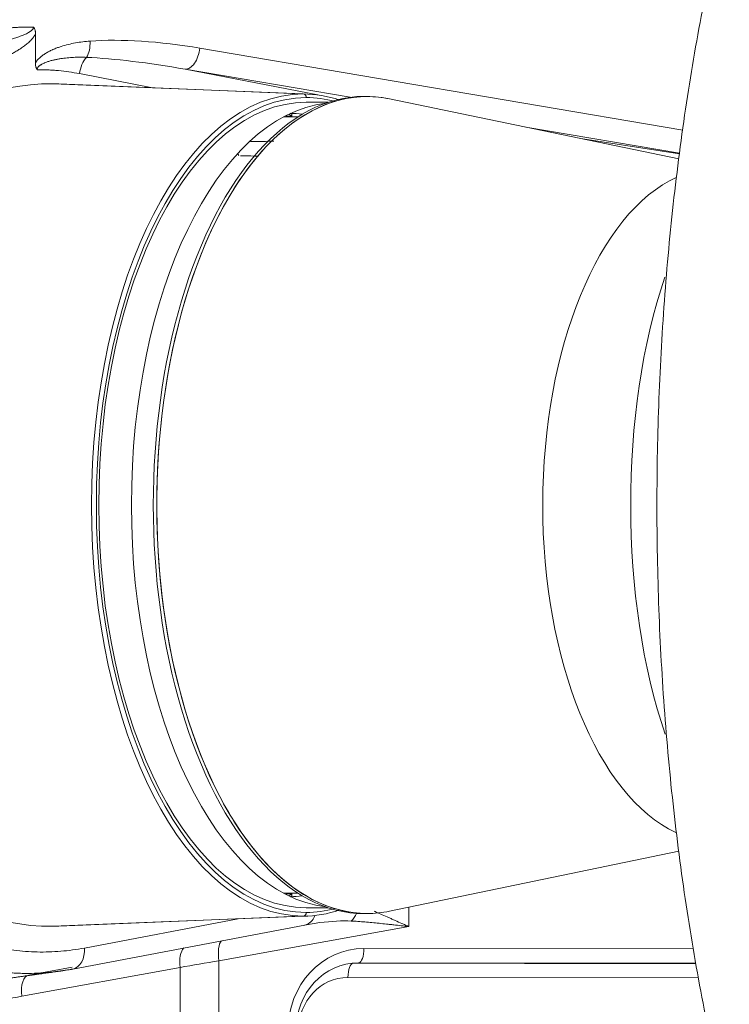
# Model space of a CAD drawing. Header units: millimetres. Extents: x 0 to 594, y 0 to 420.
# Tile 509 of 656: x 206.5 to 211.47, y 325.42 to 332.31. Entities that reach past the tile are written whole.
import ezdxf

# ---------------------------------------------------------------- set-up
doc = ezdxf.new("R2010")
doc.units = ezdxf.units.MM
doc.layers.add('1', color=7, linetype='Continuous', true_color=0xffffff)

msp = doc.modelspace()

# ---------------------------------------------------------------- linework, layer by layer
at = {"layer": '1', "color": 155, "linetype": 'Continuous', "lineweight": 18}
for p, q in [((206.6127, 332.215), (206.6124, 332.0122)), ((207.6602, 331.967), (208.5894, 331.7874)), ((208.5179, 331.7937), (206.7765, 331.8646)), ((208.6614, 331.7358), (208.5078, 331.7358)), ((211.117, 331.3407), (209.0903, 331.76)), ((208.3685, 331.6379), (208.3685, 331.6438)), ((208.4077, 331.6379), (208.386, 331.6525)), ((208.4072, 331.6584), (208.3991, 331.6587)), ((208.4077, 331.6379), (208.4077, 331.646)), ((208.3685, 331.6379), (208.4077, 331.6379)), ((208.4505, 331.634), (208.3743, 331.634)), ((208.3935, 331.6342), (208.3881, 331.6342)), ((208.1226, 331.4606), (208.1104, 331.4603)), ((210.4428, 331.4802), (211.121, 331.3757)), ((209.0903, 326.0729), (211.1167, 326.4921)), ((208.3685, 326.195), (208.4077, 326.195)), ((208.3685, 326.195), (208.3685, 326.1891)), ((208.4505, 326.1989), (208.3743, 326.1989)), ((208.386, 326.1804), (208.4077, 326.195)), ((208.3881, 326.1986), (208.3935, 326.1986)), ((208.4077, 326.195), (208.4077, 326.1869)), ((208.3991, 326.1742), (208.4072, 326.1745)), ((208.6614, 326.097), (208.5078, 326.097)), ((206.7765, 325.9682), (208.5179, 326.0392)), ((206.873, 325.6677), (208.4978, 325.9761)), ((206.5653, 325.6254), (206.8682, 325.6806)), ((206.8707, 325.6673), (206.873, 325.6677))]:
    msp.add_line(p, q, dxfattribs=at)
at = {"layer": '1', "color": 155, "linetype": 'Continuous', "lineweight": 13}
for p, q in [((207.7632, 332.1154), (211.1432, 331.542)), ((207.4316, 331.8379), (206.921, 331.9366)), ((208.8153, 331.7711), (207.6602, 331.967)), ((208.4868, 331.7943), (206.7334, 331.8657)), ((208.9343, 331.7761), (208.9106, 331.777)), ((211.1215, 331.3799), (210.045, 331.5625)), ((208.9343, 326.0568), (208.9106, 326.0558)), ((209.2262, 326.1011), (209.226, 325.9652)), ((208.4868, 326.0386), (206.7334, 325.9671)), ((206.9545, 325.8149), (208.0317, 326.0194)), ((209.226, 325.9652), (207.897, 325.7259)), ((208.9117, 325.8118), (211.2187, 325.8082)), ((207.897, 325.7259), (207.8881, 319.9241)), ((208.8744, 325.7119), (208.8368, 325.7092)), ((211.2343, 325.7082), (208.8744, 325.7119)), ((207.6256, 325.6797), (206.5176, 325.4777)), ((206.8707, 325.6673), (206.5653, 325.6254)), ((207.6256, 325.6797), (207.6175, 320.4107)), ((208.8368, 325.7092), (211.2346, 325.7054)), ((211.2537, 325.6054), (208.7996, 325.6093))]:
    msp.add_line(p, q, dxfattribs=at)
for centre, major_axis, ratio, start_param, end_param in [((206.9106, 332.1646), (0.0111, -0.1496), 0.556718, 0.663492, 1.528934), ((207.7048, 331.8222), (1.1055, -0.185), 0.266552, 1.562598, 2.312584), ((207.6795, 332.1155), (-0.0251, -0.1479), 0.552444, 0.070816, 1.663461), ((207.0306, 331.9364), (-0.0285, -0.1473), 0.724021, 3.977188, 4.850358), ((207.6211, 331.8223), (0.9968, -0.1776), 0.147442, 1.557797, 2.307784), ((208.486, 331.7689), (0, -0.0254), 0.857167, 1.570796, 3.106686), ((208.486, 326.064), (0, 0.0254), 0.857167, 3.176499, 4.712389), ((208.7676, 326.1157), (-0.0446, -0.1432), 0.714385, 0.922509, 1.381705), ((208.4698, 326.1235), (0.028, -0.1474), 0.724053, 0.000022, 0.862552), ((208.4435, 325.814), (-0.5511, -0.125), 0.261897, 3.897021, 4.360573), ((207.9542, 325.7258), (0.0266, -0.1476), 0.375886, 3.415925, 4.644316), ((206.845, 325.8151), (0.028, -0.1474), 0.724053, 0.000022, 1.433179), ((207.699, 325.6796), (0.0269, -0.1476), 0.483505, 3.465457, 4.623817), ((208.9111, 325.2366), (0.0018, -0.5752), 0.924516, 3.137237, 4.707348), ((208.8735, 325.8119), (-0.0002, -0.1), 0.381135, 0.026313, 1.57093), ((208.85, 325.8496), (-2.5006, -0.4089), 0.013521, 5.10118, 5.221863), ((208.8377, 325.6092), (0.0002, 0.1), 0.381135, 0.026313, 1.57093), ((206.591, 325.4776), (0.0269, -0.1476), 0.483505, 3.124959, 4.623817), ((208.7992, 325.2342), (0.0012, -0.3751), 0.924516, 3.137237, 4.707348)]:
    msp.add_ellipse(centre, major_axis=major_axis, ratio=ratio, start_param=start_param, end_param=end_param, dxfattribs=at)
at = {"layer": '1', "color": 155, "linetype": 'Continuous', "lineweight": 18}
for centre, major_axis, ratio, start_param, end_param in [((206.7181, 328.9164), (0, -2.9494), 0.697254, 3.13417, 4.310697), ((206.7181, 328.9164), (0, -2.9494), 0.697254, 3.113162, 3.13417), ((208.9343, 328.9164), (0, -2.8596), 0.515038, 3.035466, 6.283185), ((208.4868, 328.9164), (0, -2.8779), 0.515038, 3.141593, 6.283185), ((208.9106, 328.9164), (0, 2.8606), 0.515038, 0, 3.141593), ((208.4868, 328.9164), (0, -2.8779), 0.515038, 2.968854, 3.141593), ((208.9106, 328.9164), (0, 2.8606), 0.515038, 6.262176, 6.283185), ((208.5078, 328.9164), (0, -2.8525), 0.515038, 3.141593, 6.283185), ((208.5078, 328.9164), (0, -2.8194), 0.515038, 3.141593, 6.283185), ((208.7364, 328.9164), (0, -2.8194), 0.515038, 3.204425, 6.220353), ((208.9343, 328.9164), (0, 2.8596), 0.515038, 0, 3.141593), ((208.5078, 328.9164), (0, -2.8525), 0.515038, 3.004639, 3.141593), ((208.9343, 328.9164), (0, 2.8596), 0.515038, 6.177009, 6.283185), ((208.3776, 328.9164), (0, -2.7425), 0.515038, 3.069349, 3.1277), ((208.3881, 328.9164), (0, 2.7178), 0.515038, 6.283167, 6.311744), ((207.9193, 331.1389), (0, -0.3175), 0.515038, 2.357089, 2.418492), ((211.3772, 328.9164), (0, -2.3571), 0.515038, 3.370634, 6.048744), ((211.8481, 328.9164), (0, 2.53), 0.422618, 0.88875, 2.25777), ((211.8481, 328.9164), (0, 2.53), 0.422618, 0.88875, 2.25777), ((206.7181, 328.9164), (0, -2.9494), 0.697254, 5.114081, 6.290608), ((208.3881, 328.9164), (0, 2.7178), 0.515038, 3.112998, 3.141574), ((208.3776, 328.9164), (0, -2.7425), 0.515038, 0.013893, 0.072213), ((208.4868, 328.9164), (0, -2.8779), 0.515038, 0, 0.172739), ((208.5078, 328.9164), (0, -2.8525), 0.515038, 0, 0.136954), ((208.9106, 328.9164), (0, 2.8606), 0.515038, 3.141593, 3.162602), ((208.9343, 328.9164), (0, 2.8596), 0.515038, 3.141593, 3.247769), ((208.9343, 328.9164), (0, -2.8596), 0.515038, 0, 0.106225), ((208.4435, 325.814), (-0.5511, -0.125), 0.261897, 4.360573, 4.558647), ((206.7181, 328.9164), (0, -2.9494), 0.697254, 0.007423, 0.028431), ((208.873, 325.2367), (-0.0044, -0.4752), 0.922413, 3.148548, 4.718659)]:
    msp.add_ellipse(centre, major_axis=major_axis, ratio=ratio, start_param=start_param, end_param=end_param, dxfattribs=at)
for points, knots in [([(212.025, 334.8983), (211.9958, 334.8311), (211.8903, 334.579), (211.723, 334.1169), (211.535, 333.4979), (211.3729, 332.8475), (211.2369, 332.1709), (211.1274, 331.4724), (211.0448, 330.7566), (210.9894, 330.0285), (210.9616, 329.2929), (210.9613, 328.5549), (210.9886, 327.8195), (211.0433, 327.0919), (211.1252, 326.377), (211.2338, 325.6796), (211.3687, 325.0044), (211.5294, 324.3556), (211.7157, 323.7382), (211.8846, 323.2685), (211.9927, 323.0092), (212.0252, 322.9344)], [0, 0, 0, 0, 0.021143, 0.078157, 0.134902, 0.191393, 0.247673, 0.303787, 0.359775, 0.415673, 0.471514, 0.527331, 0.58315, 0.638994, 0.694891, 0.750874, 0.806979, 0.863246, 0.919721, 0.976457, 1, 1, 1, 1]), ([(206.5986, 332.2629), (206.5987, 332.2627), (206.5989, 332.2625), (206.5992, 332.2621), (206.5997, 332.2615), (206.6001, 332.2609), (206.601, 332.2596), (206.6016, 332.2588), (206.6033, 332.2562), (206.6043, 332.2544), (206.607, 332.2488), (206.6084, 332.2448), (206.6101, 332.2386), (206.6106, 332.2365), (206.6114, 332.2323), (206.6117, 332.2301), (206.6125, 332.2237), (206.6127, 332.2193), (206.6127, 332.215)], [0, 0, 0, 0, 0.015625, 0.015625, 0.03125, 0.0625, 0.0625, 0.125, 0.125, 0.25, 0.25, 0.5, 0.5, 0.625, 0.625, 0.75, 0.75, 1, 1, 1, 1]), ([(206.624, 331.9642), (206.6239, 331.9643), (206.6239, 331.9644), (206.6237, 331.9646), (206.6237, 331.9647), (206.6235, 331.965), (206.6231, 331.9656), (206.6227, 331.9662), (206.622, 331.9675), (206.6215, 331.9683), (206.6201, 331.9709), (206.6185, 331.9746), (206.6171, 331.9784), (206.6162, 331.9814), (206.616, 331.9824), (206.6154, 331.9845), (206.6152, 331.9855), (206.614, 331.9907), (206.6134, 331.9949), (206.6126, 332.0035), (206.6124, 332.0078), (206.6124, 332.0122)], [0, 0, 0, 0, 0.007812, 0.007812, 0.015625, 0.015625, 0.03125, 0.0625, 0.0625, 0.125, 0.125, 0.25, 0.375, 0.375, 0.4375, 0.4375, 0.5, 0.5, 0.75, 0.75, 1, 1, 1, 1]), ([(208.3972, 331.6587), (208.3979, 331.6587), (208.3986, 331.6586), (208.3996, 331.6583), (208.3999, 331.6582), (208.4006, 331.6579), (208.4009, 331.6578), (208.4019, 331.6573), (208.4025, 331.6569), (208.4036, 331.656), (208.4042, 331.6554), (208.4051, 331.6543), (208.4056, 331.6536), (208.4061, 331.6526), (208.4063, 331.6522), (208.4066, 331.6515), (208.4068, 331.6512), (208.4072, 331.65), (208.4074, 331.6493), (208.4076, 331.6476), (208.4077, 331.6468), (208.4077, 331.646)], [0, 0, 0, 0, 0.125, 0.125, 0.1875, 0.1875, 0.25, 0.25, 0.375, 0.375, 0.5, 0.5, 0.625, 0.625, 0.6875, 0.6875, 0.75, 0.75, 0.875, 0.875, 1, 1, 1, 1]), ([(208.28, 331.4637), (208.261, 331.4633), (208.2084, 331.4623), (208.1561, 331.4613), (208.1227, 331.4606)], [0, 0, 0, 0, 0.359284, 1, 1, 1, 1]), ([(208.1737, 331.3589), (208.1493, 331.3595), (208.1074, 331.3605), (208.0658, 331.3616), (208.0484, 331.3621)], [0, 0, 0, 0, 0.580061, 1, 1, 1, 1]), ([(208.4077, 326.1869), (208.4077, 326.186), (208.4076, 326.1852), (208.4074, 326.184), (208.4073, 326.1837), (208.4072, 326.1829), (208.407, 326.1825), (208.4066, 326.1813), (208.4063, 326.1806), (208.4056, 326.1793), (208.4051, 326.1786), (208.4042, 326.1775), (208.4036, 326.1769), (208.4028, 326.1762), (208.4025, 326.176), (208.4019, 326.1756), (208.4016, 326.1754), (208.4006, 326.1749), (208.4, 326.1747), (208.3986, 326.1743), (208.3979, 326.1742), (208.3972, 326.1742)], [0, 0, 0, 0, 0.125, 0.125, 0.1875, 0.1875, 0.25, 0.25, 0.375, 0.375, 0.5, 0.5, 0.625, 0.625, 0.6875, 0.6875, 0.75, 0.75, 0.875, 0.875, 1, 1, 1, 1])]:
    msp.add_open_spline(points, degree=3, knots=knots, dxfattribs=at)
at = {"layer": '1', "color": 155, "linetype": 'Continuous', "lineweight": 13}
msp.add_open_spline([(205.0189, 331.6906), (205.1072, 331.7594), (205.2907, 331.8815), (205.48, 331.9876), (205.675, 332.0776), (205.8758, 332.1512), (206.0809, 332.2073), (206.2876, 332.2447), (206.4954, 332.2633), (206.5986, 332.2629)], degree=2, dxfattribs=at)
for points, knots in [([(205.6406, 331.8654), (205.6796, 331.8866), (205.7188, 331.9069), (205.7978, 331.9456), (205.8375, 331.964), (205.9175, 331.9991), (205.9577, 332.0157), (206.0183, 332.0394), (206.0386, 332.047), (206.0793, 332.062), (206.0996, 332.0693), (206.1404, 332.0835), (206.1609, 332.0904), (206.2018, 332.1038), (206.2223, 332.1104), (206.2634, 332.1233), (206.2839, 332.1296), (206.325, 332.142), (206.3456, 332.1481), (206.3764, 332.1573), (206.3867, 332.1604), (206.4073, 332.1665), (206.4175, 332.1696), (206.4381, 332.1759), (206.4483, 332.1791), (206.4688, 332.1856), (206.479, 332.189), (206.4943, 332.1942), (206.4994, 332.196), (206.5095, 332.1997), (206.5146, 332.2016), (206.5247, 332.2055), (206.5297, 332.2075), (206.5397, 332.2118), (206.5447, 332.214), (206.5546, 332.2187), (206.5595, 332.2212), (206.5668, 332.2253), (206.5692, 332.2268), (206.5739, 332.2298), (206.5762, 332.2314), (206.5808, 332.2347), (206.583, 332.2365), (206.5863, 332.2394), (206.5873, 332.2405), (206.5894, 332.2426), (206.5904, 332.2438), (206.5924, 332.2461), (206.5933, 332.2474), (206.5949, 332.25), (206.5957, 332.2514), (206.5967, 332.2537), (206.597, 332.2545), (206.5976, 332.2561), (206.5978, 332.2569), (206.5984, 332.2594), (206.5986, 332.2611), (206.5986, 332.2629)], [0, 0, 0, 0, 0.125, 0.125, 0.25, 0.25, 0.375, 0.375, 0.4375, 0.4375, 0.5, 0.5, 0.5625, 0.5625, 0.625, 0.625, 0.6875, 0.6875, 0.75, 0.75, 0.78125, 0.78125, 0.8125, 0.8125, 0.84375, 0.84375, 0.875, 0.875, 0.890625, 0.890625, 0.90625, 0.90625, 0.921875, 0.921875, 0.9375, 0.9375, 0.953125, 0.953125, 0.960937, 0.960937, 0.96875, 0.96875, 0.976562, 0.976562, 0.980469, 0.980469, 0.984375, 0.984375, 0.988281, 0.988281, 0.992187, 0.992187, 0.994141, 0.994141, 0.996094, 0.996094, 1, 1, 1, 1]), ([(206.6127, 332.215), (206.6113, 332.2122), (206.6099, 332.2095), (206.6069, 332.2043), (206.6053, 332.2018), (206.6021, 332.1968), (206.6004, 332.1945), (206.597, 332.1898), (206.5953, 332.1875), (206.5899, 332.1809), (206.5863, 332.1767), (206.5806, 332.1706), (206.5787, 332.1687), (206.5749, 332.1648), (206.5729, 332.1629), (206.567, 332.1573), (206.5631, 332.1537), (206.555, 332.1468), (206.551, 332.1435), (206.5387, 332.1338), (206.5304, 332.1277), (206.5137, 332.116), (206.5052, 332.1104), (206.4881, 332.0995), (206.4795, 332.0943), (206.4622, 332.0841), (206.4536, 332.0791), (206.4362, 332.0694), (206.4275, 332.0646), (206.4014, 332.0505), (206.3838, 332.0415), (206.3487, 332.0236), (206.3311, 332.0148), (206.2959, 331.9973), (206.2783, 331.9887), (206.2431, 331.9714), (206.2254, 331.9627), (206.1902, 331.9453), (206.1726, 331.9366), (206.1374, 331.9189), (206.1199, 331.9101), (206.0672, 331.8832), (206.0323, 331.8649), (205.9625, 331.8273), (205.9278, 331.808), (205.8586, 331.7683), (205.8241, 331.7479), (205.7898, 331.7269)], [0, 0, 0, 0, 0.007813, 0.007813, 0.015625, 0.015625, 0.023438, 0.023438, 0.03125, 0.03125, 0.046875, 0.046875, 0.054688, 0.054688, 0.0625, 0.0625, 0.078125, 0.078125, 0.09375, 0.09375, 0.125, 0.125, 0.15625, 0.15625, 0.1875, 0.1875, 0.21875, 0.21875, 0.25, 0.25, 0.3125, 0.3125, 0.375, 0.375, 0.4375, 0.4375, 0.5, 0.5, 0.5625, 0.5625, 0.625, 0.625, 0.75, 0.75, 0.875, 0.875, 1, 1, 1, 1]), ([(206.6124, 332.0122), (206.6149, 332.0164), (206.6177, 332.0204), (206.6221, 332.0262), (206.6236, 332.0281), (206.6266, 332.0318), (206.6282, 332.0336), (206.633, 332.0389), (206.6363, 332.0422), (206.6431, 332.0487), (206.6466, 332.0518), (206.652, 332.0562), (206.6538, 332.0577), (206.6574, 332.0605), (206.6592, 332.0619), (206.6647, 332.0661), (206.6684, 332.0687), (206.6796, 332.0763), (206.6873, 332.081), (206.7028, 332.0899), (206.7107, 332.094), (206.7227, 332.0998), (206.7267, 332.1017), (206.7327, 332.1045), (206.7368, 332.1063), (206.7409, 332.108), (206.751, 332.1123), (206.7592, 332.1155), (206.7756, 332.1215), (206.7838, 332.1244), (206.8086, 332.1323), (206.8252, 332.137), (206.8586, 332.1451), (206.8754, 332.1487), (206.9091, 332.1547), (206.926, 332.1573), (206.96, 332.1615), (206.9771, 332.1632), (206.9942, 332.1645)], [0, 0, 0, 0, 0.03125, 0.03125, 0.046875, 0.046875, 0.0625, 0.0625, 0.09375, 0.09375, 0.125, 0.125, 0.140625, 0.140625, 0.15625, 0.15625, 0.1875, 0.1875, 0.25, 0.25, 0.3125, 0.3125, 0.34375, 0.34375, 0.359375, 0.375, 0.375, 0.4375, 0.4375, 0.5, 0.5, 0.625, 0.625, 0.75, 0.75, 0.875, 0.875, 1, 1, 1, 1]), ([(206.9706, 332.0505), (206.9554, 332.0511), (206.9402, 332.0514), (206.9099, 332.0513), (206.8948, 332.051), (206.8646, 332.0496), (206.8495, 332.0485), (206.8194, 332.0457), (206.8043, 332.0438), (206.7818, 332.0404), (206.7742, 332.0391), (206.7592, 332.0363), (206.7517, 332.0348), (206.7368, 332.0314), (206.7293, 332.0296), (206.7145, 332.0255), (206.7071, 332.0233), (206.6961, 332.0196), (206.6924, 332.0183), (206.6851, 332.0156), (206.6815, 332.0141), (206.6761, 332.0118), (206.6743, 332.0111), (206.6707, 332.0094), (206.6689, 332.0086), (206.6635, 332.006), (206.66, 332.0042), (206.6548, 332.0012), (206.6531, 332.0002), (206.6496, 331.9981), (206.6479, 331.9969), (206.6446, 331.9946), (206.6429, 331.9934), (206.6397, 331.9908), (206.6381, 331.9894), (206.6351, 331.9866), (206.6336, 331.985), (206.6314, 331.9825), (206.6307, 331.9817), (206.6297, 331.9803), (206.6294, 331.9798), (206.6288, 331.9789), (206.6285, 331.9784), (206.6276, 331.9769), (206.627, 331.9759), (206.626, 331.9738), (206.6256, 331.9727), (206.625, 331.971), (206.6248, 331.9704), (206.6245, 331.9692), (206.6244, 331.9686), (206.6241, 331.9668), (206.624, 331.9655), (206.624, 331.9642)], [0, 0, 0, 0, 0.125, 0.125, 0.25, 0.25, 0.375, 0.375, 0.5, 0.5, 0.5625, 0.5625, 0.625, 0.625, 0.6875, 0.6875, 0.75, 0.75, 0.78125, 0.78125, 0.8125, 0.8125, 0.828125, 0.828125, 0.84375, 0.84375, 0.875, 0.875, 0.890625, 0.890625, 0.90625, 0.90625, 0.921875, 0.921875, 0.9375, 0.9375, 0.953125, 0.953125, 0.960938, 0.960938, 0.964844, 0.964844, 0.96875, 0.96875, 0.976563, 0.976563, 0.984375, 0.984375, 0.988281, 0.988281, 0.992188, 0.992188, 1, 1, 1, 1]), ([(206.921, 331.9366), (206.8718, 331.9461), (206.8224, 331.9532), (206.7604, 331.9589), (206.748, 331.9599), (206.7232, 331.9616), (206.7108, 331.9623), (206.6736, 331.9639), (206.6488, 331.9644), (206.624, 331.9642)], [0, 0, 0, 0, 0.5, 0.5, 0.625, 0.625, 0.75, 0.75, 1, 1, 1, 1]), ([(204.7229, 327.4272), (204.7499, 327.3561), (204.7788, 327.2867), (204.8248, 327.1853), (204.8484, 327.1352), (204.8731, 327.0861), (204.8856, 327.0617), (204.8898, 327.0536), (204.8982, 327.0375), (204.9025, 327.0294), (204.9409, 326.9575), (204.9764, 326.8959), (205.0505, 326.7772), (205.0889, 326.7201), (205.1687, 326.6103), (205.21, 326.5576), (205.2954, 326.4567), (205.3505, 326.3964), (205.4108, 326.3368), (205.4253, 326.3229), (205.4311, 326.3173), (205.434, 326.3145), (205.4427, 326.3062), (205.4486, 326.3007), (205.4778, 326.2736), (205.5015, 326.2525), (205.5729, 326.1915), (205.6214, 326.1536), (205.7199, 326.0834), (205.77, 326.0509), (205.8717, 325.9915), (205.9233, 325.9645), (206.0282, 325.916), (206.0815, 325.8945), (206.1423, 325.8735), (206.1491, 325.8712), (206.1626, 325.8667), (206.1829, 325.8601), (206.2032, 325.8539), (206.2438, 325.8421), (206.271, 325.835), (206.3524, 325.816), (206.4068, 325.8062), (206.5158, 325.7924), (206.5704, 325.7884), (206.6798, 325.7861), (206.7346, 325.7878), (206.8444, 325.797), (206.8994, 325.8045), (206.9545, 325.8149)], [0, 0, 0, 0, 0.0625, 0.0625, 0.09375, 0.109375, 0.109375, 0.117188, 0.117188, 0.125, 0.125, 0.1875, 0.1875, 0.25, 0.25, 0.3125, 0.3125, 0.375, 0.390625, 0.394531, 0.394531, 0.398437, 0.398437, 0.40625, 0.40625, 0.4375, 0.4375, 0.5, 0.5, 0.5625, 0.5625, 0.625, 0.625, 0.6875, 0.6875, 0.695313, 0.695313, 0.703125, 0.71875, 0.71875, 0.75, 0.75, 0.8125, 0.8125, 0.875, 0.875, 0.9375, 0.9375, 1, 1, 1, 1]), ([(206.8707, 325.6673), (206.8698, 325.6672), (206.8689, 325.667), (206.867, 325.6666), (206.8643, 325.6661), (206.8579, 325.6649), (206.845, 325.6626), (206.8194, 325.6583), (206.7974, 325.655), (206.7534, 325.649), (206.724, 325.6458), (206.6361, 325.6384), (206.5774, 325.6365), (206.5113, 325.6379), (206.504, 325.6381), (206.4893, 325.6386), (206.482, 325.6389), (206.46, 325.6399), (206.4453, 325.6408), (206.4014, 325.6441), (206.3723, 325.647), (206.285, 325.6581), (206.2272, 325.6686), (206.1409, 325.6889), (206.1123, 325.6964), (206.0694, 325.7089), (206.048, 325.7154), (206.0267, 325.7224), (206.0124, 325.7271), (206.0053, 325.7296), (205.9415, 325.7517), (205.8856, 325.7744), (205.7756, 325.8254), (205.7215, 325.8537), (205.6151, 325.9161), (205.5627, 325.9501), (205.4597, 326.0237), (205.4091, 326.0634), (205.3344, 326.1273), (205.3036, 326.1548), (205.2732, 326.1835), (205.264, 326.1922), (205.261, 326.1951), (205.255, 326.2009), (205.2398, 326.2155), (205.2249, 326.2303), (205.1655, 326.2904), (205.1196, 326.3409), (205.0307, 326.4463), (204.9878, 326.5014), (204.9049, 326.6161), (204.865, 326.6757), (204.7881, 326.7997), (204.7512, 326.8641), (204.7115, 326.9391), (204.7071, 326.9475), (204.6984, 326.9644), (204.694, 326.9728), (204.6811, 326.9983), (204.6726, 327.0154), (204.6474, 327.067), (204.6311, 327.1018), (204.5837, 327.2077), (204.5539, 327.2801), (204.5261, 327.3543)], [0, 0, 0, 0, 0.000977, 0.000977, 0.001953, 0.003906, 0.007812, 0.015625, 0.03125, 0.03125, 0.0625, 0.0625, 0.125, 0.125, 0.132813, 0.132813, 0.140625, 0.140625, 0.15625, 0.15625, 0.1875, 0.1875, 0.25, 0.25, 0.28125, 0.28125, 0.296875, 0.304688, 0.304688, 0.3125, 0.3125, 0.375, 0.375, 0.4375, 0.4375, 0.5, 0.5, 0.5625, 0.5625, 0.59375, 0.601563, 0.601563, 0.605469, 0.605469, 0.609375, 0.625, 0.625, 0.6875, 0.6875, 0.75, 0.75, 0.8125, 0.8125, 0.875, 0.875, 0.882812, 0.882812, 0.890625, 0.890625, 0.90625, 0.90625, 0.9375, 0.9375, 1, 1, 1, 1]), ([(206.5176, 325.4777), (206.4325, 325.4622), (206.3472, 325.4502), (206.176, 325.4332), (206.0902, 325.4282), (205.9934, 325.4264), (205.9826, 325.4263), (205.9611, 325.4261), (205.9288, 325.426), (205.8966, 325.4264), (205.8323, 325.4279), (205.7895, 325.4297), (205.6617, 325.4377), (205.5769, 325.4465), (205.4083, 325.4706), (205.3245, 325.4859), (205.1578, 325.5233), (205.075, 325.5453), (204.9102, 325.596), (204.8283, 325.6247), (204.7418, 325.6588), (204.7367, 325.6608), (204.7266, 325.6649), (204.7114, 325.671), (204.676, 325.6856), (204.6458, 325.6985), (204.5858, 325.7248), (204.5462, 325.7432), (204.4284, 325.8004), (204.3512, 325.8415), (204.1997, 325.9296), (204.1254, 325.9766), (203.9795, 326.0763), (203.9079, 326.1291), (203.8027, 326.2127), (203.768, 326.2414), (203.7164, 326.2854), (203.6908, 326.3077), (203.6654, 326.3304), (203.6485, 326.3457), (203.64, 326.3534), (203.5645, 326.4228), (203.4995, 326.4868), (203.3737, 326.6196), (203.313, 326.6883), (203.1958, 326.8303), (203.1393, 326.9036), (203.0305, 327.0549), (202.9783, 327.1329), (202.9283, 327.2132)], [0, 0, 0, 0, 0.0625, 0.0625, 0.125, 0.125, 0.132812, 0.132812, 0.140625, 0.15625, 0.15625, 0.1875, 0.1875, 0.25, 0.25, 0.3125, 0.3125, 0.375, 0.375, 0.4375, 0.4375, 0.441406, 0.441406, 0.445312, 0.453125, 0.46875, 0.46875, 0.5, 0.5, 0.5625, 0.5625, 0.625, 0.625, 0.6875, 0.6875, 0.71875, 0.71875, 0.734375, 0.742187, 0.742187, 0.75, 0.75, 0.8125, 0.8125, 0.875, 0.875, 0.9375, 0.9375, 1, 1, 1, 1]), ([(208.9832, 326.0731), (208.9879, 326.0711), (208.9926, 326.0691), (209.0114, 326.0609), (209.0257, 326.0546), (209.0548, 326.0416), (209.0696, 326.035), (209.0922, 326.0249), (209.1035, 326.0198), (209.1151, 326.0146), (209.1228, 326.0111), (209.1266, 326.0094), (209.1461, 326.0007), (209.1618, 325.9936), (209.1857, 325.983), (209.1977, 325.9777), (209.2118, 325.9715), (209.2189, 325.9684), (209.2224, 325.9668), (209.224, 325.9661), (209.225, 325.9657), (209.2255, 325.9655), (209.226, 325.9652)], [0, 0, 0, 0, 0.063407, 0.063407, 0.250726, 0.250726, 0.438044, 0.438044, 0.531704, 0.578533, 0.578533, 0.625363, 0.625363, 0.812681, 0.812681, 0.906341, 0.95317, 0.976585, 0.988293, 0.994146, 0.994146, 1, 1, 1, 1]), ([(209.226, 325.9652), (209.2238, 325.9655), (209.2215, 325.9657), (209.2171, 325.9662), (209.2104, 325.967), (209.1949, 325.9687), (209.1817, 325.9702), (209.1553, 325.9732), (209.1378, 325.9752), (209.1118, 325.9781), (209.1031, 325.979), (209.0859, 325.9809), (209.0773, 325.9819), (209.0516, 325.9846), (209.0346, 325.9864), (208.9841, 325.9916), (208.951, 325.9947), (208.902, 325.9988), (208.8859, 326), (208.8538, 326.0022), (208.838, 326.0031), (208.8222, 326.0039)], [0, 0, 0, 0, 0.015625, 0.015625, 0.03125, 0.0625, 0.125, 0.125, 0.25, 0.25, 0.3125, 0.3125, 0.375, 0.375, 0.5, 0.5, 0.75, 0.75, 0.875, 0.875, 1, 1, 1, 1])]:
    msp.add_open_spline(points, degree=3, knots=knots, dxfattribs=at)
at = {"layer": '1', "color": 155, "linetype": 'Continuous', "lineweight": 18}
for points, degree in [([(208.3935, 326.1986), (208.3869, 326.1986), (208.3805, 326.1987), (208.3743, 326.1989)], 3), ([(206.4408, 325.6053), (206.629, 325.6316), (206.7888, 325.6538)], 2)]:
    msp.add_open_spline(points, degree=degree, dxfattribs=at)

doc.saveas('drawing.dxf')
